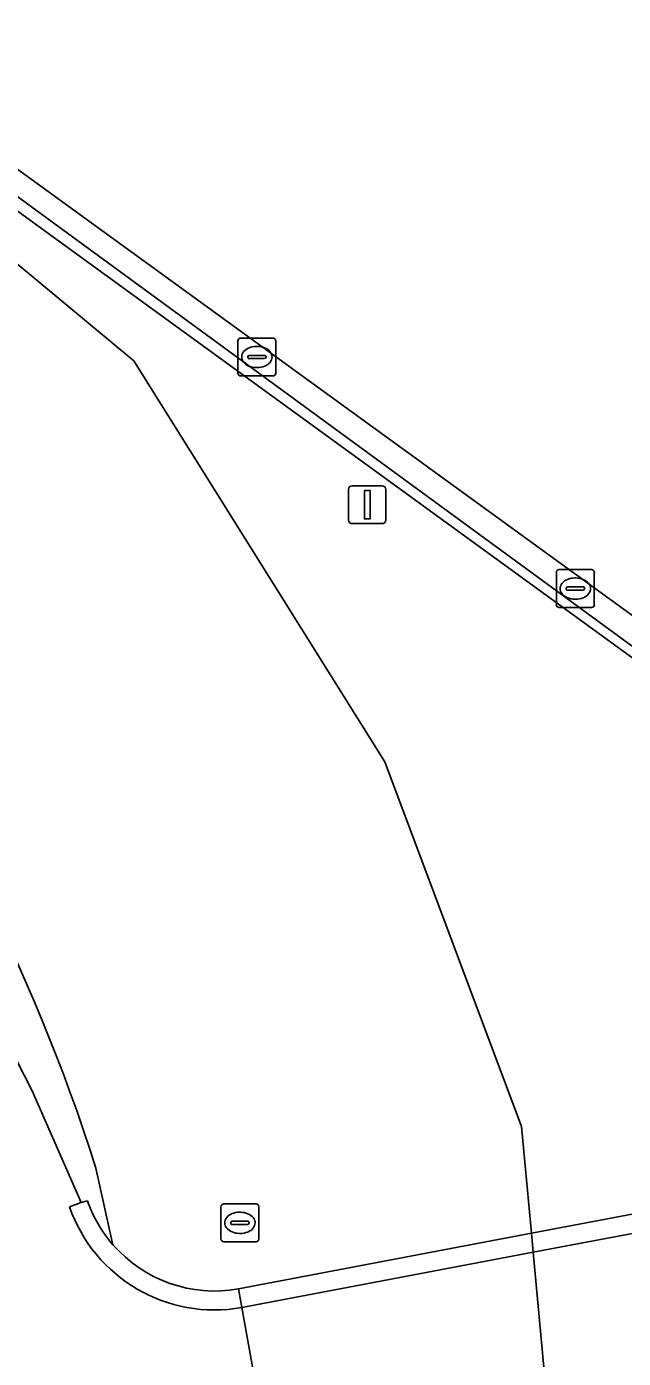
# Model space of a CAD drawing. Extents: x 156412 to 157779, y 382335 to 383768.
# Drawn here: x 157177.15 to 157192.9, y 382687.1 to 382722.24 of the extents above; entities that cross this region are included whole.
import ezdxf

# ---------------------------------------------------------------- set-up
doc = ezdxf.new("R2010")
doc.units = 0
for name, color, linetype in [('IMGEO_Berm_groen', 7, 'Continuous'), ('IMGEO_Berm_open', 7, 'Continuous'), ('IMGEO_Dek', 7, 'Continuous'), ('IMGEO_Drainageput', 7, 'Continuous'), ('IMGEO_Fietspad_gesloten', 7, 'Continuous'), ('IMGEO_Groenvoorziening', 7, 'Continuous'), ('IMGEO_Hek', 7, 'Continuous'), ('IMGEO_Kolk', 7, 'Continuous'), ('IMGEO_Lichtmast', 7, 'Continuous'), ('IMGEO_Muur', 7, 'Continuous'), ('IMGEO_Rijbaan_regionaal_gesloten', 7, 'Continuous'), ('IMGEO_Verkeerseiland_gesloten', 7, 'Continuous')]:
    doc.layers.add(name, color=color, linetype=linetype)

msp = doc.modelspace()

# ---------------------------------------------------------------- linework, layer by layer
at = {"layer": 'IMGEO_Berm_groen'}
for points in [[(157098.196, 382778.949), (157091.527, 382786.563), (157085.641, 382792.99), (157082.436, 382796.223), (157081.928, 382796.678), (157078.36, 382792.607), (157088.763, 382783.053), (157095.601, 382775.89), (157096.753, 382774.573), (157098.702, 382772.669), (157105.947, 382765.328), (157109.445, 382762.045), (157159.453, 382715.857), (157165.272, 382710.671), (157167.437, 382708.486), (157170.065, 382705.661), (157172.473, 382702.727), (157175.005, 382698.637), (157177.296, 382694.161), (157178.59, 382691.216), (157178.756, 382691.263)], [(157201.563, 382699.049), (157199.555, 382700.949), (157197.557, 382702.383), (157197.112, 382702.703), (157151.146, 382736.092), (157151.267, 382736.272), (157150.413, 382737.149), (157147.425, 382739.454), (157143.782, 382742.375), (157140.605, 382744.878), (157111.102, 382767.229), (157107.208, 382770.343), (157106.877, 382770.604), (157106.549, 382770.868), (157106.224, 382771.135)], [(157106.113, 382769.105), (157114.064, 382763.159), (157127.546, 382752.573), (157144.674, 382739.411), (157156.129, 382731.029), (157165.526, 382723.895), (157174.919, 382717.618), (157179.985, 382713.417), (157186.602, 382702.845), (157190.209, 382693.224), (157190.471, 382690.402), (157190.517, 382689.902), (157190.931, 382685.451), (157190.977, 382684.951), (157191.325, 382681.198), (157190.295, 382670.03), (157187.976, 382664.533), (157185.551, 382661.148), (157174.841, 382648.006), (157162.204, 382633.323), (157164.106, 382631.721), (157164.106, 382631.721)], [(157179.431, 382690.1), (157178.982, 382692.119)]]:
    msp.add_lwpolyline(points, dxfattribs=at)
for centre, radius, start, end in [((157340.205, 382945.972), 267.315, 233.13189, 239.14693), ((157132.15, 382677.278), 49.128, 17.5836, 37.1602), ((157182.105, 382692.429), 3.546, 199.2024, 221.059)]:
    msp.add_arc(centre, radius, start, end, dxfattribs=at)
at = {"layer": 'IMGEO_Berm_open'}
msp.add_lwpolyline([(157201.702, 382700.116), (157199.693, 382701.95), (157197.762, 382703.35), (157197.322, 382703.669), (157169.272, 382724.014), (157158.085, 382732.183), (157151.601, 382736.761), (157150.413, 382737.149), (157151.267, 382736.272), (157170.756, 382722.25), (157197.163, 382702.949), (157197.607, 382702.63), (157199.7, 382701.129), (157201.599, 382699.352)], dxfattribs=at)
at = {"layer": 'IMGEO_Dek'}
msp.add_lwpolyline([(157194.171, 382691.178), (157193.642, 382691.004), (157190.471, 382690.402), (157182.741, 382688.936), (157182.83, 382688.444), (157183.621, 382684.047), (157183.71, 382683.555), (157190.977, 382684.951), (157194.555, 382685.638), (157195.206, 382685.696)], dxfattribs=at)
at = {"layer": 'IMGEO_Drainageput'}
for p, q in [((157182.28, 382690.253), (157182.28, 382691.105)), ((157182.355, 382691.179), (157183.207, 382691.179)), ((157182.768, 382690.959), (157182.793, 382690.959)), ((157183.281, 382691.105), (157183.281, 382690.253)), ((157182.539, 382690.673), (157182.539, 382690.685)), ((157182.977, 382690.636), (157182.579, 382690.636)), ((157182.582, 382690.722), (157182.98, 382690.722)), ((157183.023, 382690.685), (157183.023, 382690.673)), ((157182.791, 382690.399), (157182.766, 382690.399)), ((157183.207, 382690.179), (157182.355, 382690.179))]:
    msp.add_line(p, q, dxfattribs=at)
for points in [[(157182.28, 382690.253), (157182.28, 382691.105)], [(157182.355, 382691.179), (157183.207, 382691.179)], [(157183.281, 382691.105), (157183.281, 382690.253)], [(157183.207, 382690.179), (157182.355, 382690.179)]]:
    msp.add_lwpolyline(points, dxfattribs=at)
for centre, radius, start, end in [((157182.357, 382691.103), 0.0765, 91.552, 178.448), ((157182.357, 382691.103), 0.0765, 91.552, 178.448), ((157183.205, 382691.103), 0.0765, 1.552, 88.448), ((157183.205, 382691.103), 0.0765, 1.552, 88.448), ((157182.579, 382690.682), 0.0403, 85.8775, 175.7526), ((157182.576, 382690.672), 0.0366, 178.938, 274.7102), ((157182.98, 382690.679), 0.043, 264.8664, 352.4533), ((157182.984, 382690.684), 0.0386, 1.7309, 96.639), ((157182.357, 382690.255), 0.0765, 181.552, 268.448), ((157182.357, 382690.255), 0.0765, 181.552, 268.448), ((157183.205, 382690.255), 0.0765, 271.552, 358.448), ((157183.205, 382690.255), 0.0765, 271.552, 358.448)]:
    msp.add_arc(centre, radius, start, end, dxfattribs=at)
for centre, major_axis, ratio, start_param, end_param in [((157182.767, 382690.679), (-0.387, 0.002), 0.722429, 4.712389, 7.853982), ((157182.792, 382690.679), (-0.39, 0.002), 0.717154, 1.570796, 4.712389)]:
    msp.add_ellipse(centre, major_axis=major_axis, ratio=ratio, start_param=start_param, end_param=end_param, dxfattribs=at)
at = {"layer": 'IMGEO_Fietspad_gesloten'}
for points in [[(157178.284, 382691.098), (157178.59, 382691.216), (157177.296, 382694.161), (157175.005, 382698.637), (157172.473, 382702.727), (157170.065, 382705.661), (157167.437, 382708.486), (157165.272, 382710.671), (157159.453, 382715.857), (157109.445, 382762.045), (157105.947, 382765.328), (157098.702, 382772.669), (157096.753, 382774.573), (157095.601, 382775.89), (157088.763, 382783.053), (157078.36, 382792.607), (157072.361, 382797.688)], [(157194.265, 382690.677), (157193.748, 382690.515), (157190.517, 382689.902), (157182.83, 382688.444), (157183.621, 382684.047), (157190.931, 382685.451), (157194.465, 382686.13), (157195.112, 382686.195)], [(157183.621, 382684.047), (157182.83, 382688.444)]]:
    msp.add_lwpolyline(points, dxfattribs=at)
msp.add_arc((157182.112, 382692.435), 4.055, 199.2523, 280.1941, dxfattribs=at)
at = {"layer": 'IMGEO_Groenvoorziening'}
for points in [[(157174.841, 382648.006), (157185.551, 382661.148), (157187.976, 382664.533), (157190.295, 382670.03), (157191.325, 382681.198), (157190.977, 382684.951), (157190.931, 382685.451), (157190.517, 382689.902), (157190.471, 382690.402), (157190.209, 382693.224), (157186.602, 382702.845), (157179.985, 382713.417), (157174.919, 382717.618)], [(157178.982, 382692.119), (157179.431, 382690.1)], [(157182.741, 382688.936), (157182.83, 382688.444), (157183.621, 382684.047), (157183.71, 382683.555)]]:
    msp.add_lwpolyline(points, dxfattribs=at)
for centre, radius, start, end in [((157132.15, 382677.278), 49.128, 17.5836, 37.1602), ((157182.111, 382692.433), 3.553, 221.0361, 280.2143)]:
    msp.add_arc(centre, radius, start, end, dxfattribs=at)
at = {"layer": 'IMGEO_Hek'}
for points in [[(157193.642, 382691.004), (157190.471, 382690.402)], [(157190.471, 382690.402), (157182.741, 382688.936)]]:
    msp.add_lwpolyline(points, dxfattribs=at)
for centre, radius, start, end in [((157182.105, 382692.429), 3.546, 199.2024, 221.059), ((157182.111, 382692.433), 3.553, 221.0361, 280.2143)]:
    msp.add_arc(centre, radius, start, end, dxfattribs=at)
at = {"layer": 'IMGEO_Kolk'}
for p, q in [((157182.727, 382713.094), (157182.727, 382713.946)), ((157182.802, 382714.02), (157183.654, 382714.02)), ((157183.215, 382713.8), (157183.24, 382713.8)), ((157183.728, 382713.946), (157183.728, 382713.094)), ((157182.986, 382713.514), (157182.986, 382713.526)), ((157183.424, 382713.477), (157183.026, 382713.477)), ((157183.029, 382713.563), (157183.427, 382713.563)), ((157183.47, 382713.526), (157183.47, 382713.514)), ((157183.238, 382713.24), (157183.213, 382713.24)), ((157183.654, 382713.02), (157182.802, 382713.02)), ((157191.132, 382706.986), (157191.132, 382707.838)), ((157191.207, 382707.912), (157192.059, 382707.912)), ((157192.133, 382707.838), (157192.133, 382706.986)), ((157191.62, 382707.692), (157191.645, 382707.692)), ((157191.391, 382707.406), (157191.391, 382707.418)), ((157191.829, 382707.369), (157191.431, 382707.369)), ((157191.434, 382707.455), (157191.832, 382707.455)), ((157191.643, 382707.132), (157191.618, 382707.132)), ((157191.875, 382707.418), (157191.875, 382707.406)), ((157192.059, 382706.912), (157191.207, 382706.912))]:
    msp.add_line(p, q, dxfattribs=at)
for points in [[(157182.727, 382713.094), (157182.727, 382713.946)], [(157182.802, 382714.02), (157183.654, 382714.02)], [(157183.728, 382713.946), (157183.728, 382713.094)], [(157183.654, 382713.02), (157182.802, 382713.02)], [(157191.132, 382706.986), (157191.132, 382707.838)], [(157191.207, 382707.912), (157192.059, 382707.912)], [(157192.133, 382707.838), (157192.133, 382706.986)], [(157192.059, 382706.912), (157191.207, 382706.912)]]:
    msp.add_lwpolyline(points, dxfattribs=at)
for centre, radius, start, end in [((157182.804, 382713.944), 0.0765, 91.552, 178.448), ((157182.804, 382713.944), 0.0765, 91.552, 178.448), ((157183.652, 382713.944), 0.0765, 1.552, 88.448), ((157183.652, 382713.944), 0.0765, 1.552, 88.448), ((157183.026, 382713.523), 0.0403, 85.8775, 175.7526), ((157183.023, 382713.513), 0.0366, 178.938, 274.7102), ((157183.427, 382713.52), 0.043, 264.8664, 352.4533), ((157183.431, 382713.525), 0.0386, 1.7309, 96.639), ((157182.804, 382713.096), 0.0765, 181.552, 268.448), ((157182.804, 382713.096), 0.0765, 181.552, 268.448), ((157183.652, 382713.096), 0.0765, 271.552, 358.448), ((157183.652, 382713.096), 0.0765, 271.552, 358.448), ((157191.209, 382707.836), 0.0765, 91.552, 178.448), ((157191.209, 382707.836), 0.0765, 91.552, 178.448), ((157192.057, 382707.836), 0.0765, 1.552, 88.448), ((157192.057, 382707.836), 0.0765, 1.552, 88.448), ((157191.431, 382707.415), 0.0403, 85.8775, 175.7526), ((157191.428, 382707.405), 0.0366, 178.938, 274.7102), ((157191.832, 382707.412), 0.043, 264.8664, 352.4533), ((157191.836, 382707.417), 0.0386, 1.7309, 96.639), ((157191.209, 382706.988), 0.0765, 181.552, 268.448), ((157191.209, 382706.988), 0.0765, 181.552, 268.448), ((157192.057, 382706.988), 0.0765, 271.552, 358.448), ((157192.057, 382706.988), 0.0765, 271.552, 358.448)]:
    msp.add_arc(centre, radius, start, end, dxfattribs=at)
for centre, major_axis, ratio, start_param, end_param in [((157183.214, 382713.52), (-0.387, 0.002), 0.722429, 4.712389, 7.853982), ((157183.239, 382713.52), (-0.39, 0.002), 0.717154, 1.570796, 4.712389), ((157191.619, 382707.412), (-0.387, 0.002), 0.722429, 4.712389, 7.853982), ((157191.644, 382707.412), (-0.39, 0.002), 0.717154, 1.570796, 4.712389)]:
    msp.add_ellipse(centre, major_axis=major_axis, ratio=ratio, start_param=start_param, end_param=end_param, dxfattribs=at)
at = {"layer": 'IMGEO_Lichtmast'}
for p, q in [((157185.644, 382709.224), (157185.644, 382710.024)), ((157185.644, 382710.024), (157185.644, 382709.224)), ((157185.744, 382710.124), (157186.534, 382710.124)), ((157186.534, 382710.124), (157185.744, 382710.124)), ((157186.634, 382710.024), (157186.634, 382709.224)), ((157186.634, 382709.224), (157186.634, 382710.024)), ((157186.534, 382709.124), (157185.744, 382709.124)), ((157185.744, 382709.124), (157186.534, 382709.124))]:
    msp.add_line(p, q, dxfattribs=at)
msp.add_lwpolyline([(157186.064, 382709.999), (157186.214, 382709.999), (157186.214, 382709.249), (157186.064, 382709.249), (157186.064, 382709.999)], dxfattribs=at)
for centre, start, end in [((157185.744, 382710.024), 90, 180), ((157185.744, 382710.024), 90, 180), ((157186.534, 382710.024), 0, 90), ((157186.534, 382710.024), 360, 90), ((157185.744, 382709.224), 180, 270), ((157185.744, 382709.224), 180, 270), ((157186.534, 382709.224), 270, 0), ((157186.534, 382709.224), 270, 0)]:
    msp.add_arc(centre, 0.1, start, end, dxfattribs=at)
at = {"layer": 'IMGEO_Muur'}
msp.add_lwpolyline([(157201.599, 382699.352), (157199.7, 382701.129), (157197.607, 382702.63), (157197.163, 382702.949), (157170.756, 382722.25), (157151.267, 382736.272), (157151.146, 382736.092), (157197.112, 382702.703), (157197.557, 382702.383), (157199.555, 382700.949), (157201.563, 382699.049)], dxfattribs=at)
at = {"layer": 'IMGEO_Rijbaan_regionaal_gesloten'}
msp.add_lwpolyline([(157179.823, 382732.115), (157176.731, 382734.392), (157174.847, 382731.771), (157172.864, 382729.012), (157171.016, 382726.441), (157169.272, 382724.014), (157197.322, 382703.669), (157197.762, 382703.35), (157199.693, 382701.95), (157201.702, 382700.116)], dxfattribs=at)
msp.add_arc((157340.205, 382945.972), 267.315, 233.13189, 239.14693, dxfattribs=at)
at = {"layer": 'IMGEO_Verkeerseiland_gesloten'}
for points in [[(157178.756, 382691.263), (157178.59, 382691.216), (157178.284, 382691.098)], [(157194.171, 382691.178), (157193.642, 382691.004), (157190.471, 382690.402), (157182.741, 382688.936), (157182.83, 382688.444), (157190.517, 382689.902), (157193.748, 382690.515), (157194.265, 382690.677)], [(157182.83, 382688.444), (157182.741, 382688.936)]]:
    msp.add_lwpolyline(points, dxfattribs=at)
for centre, radius, start, end in [((157182.112, 382692.435), 4.055, 199.2523, 280.1941), ((157182.105, 382692.429), 3.546, 199.2024, 221.059), ((157182.111, 382692.433), 3.553, 221.0361, 280.2143)]:
    msp.add_arc(centre, radius, start, end, dxfattribs=at)

doc.saveas('drawing.dxf')
